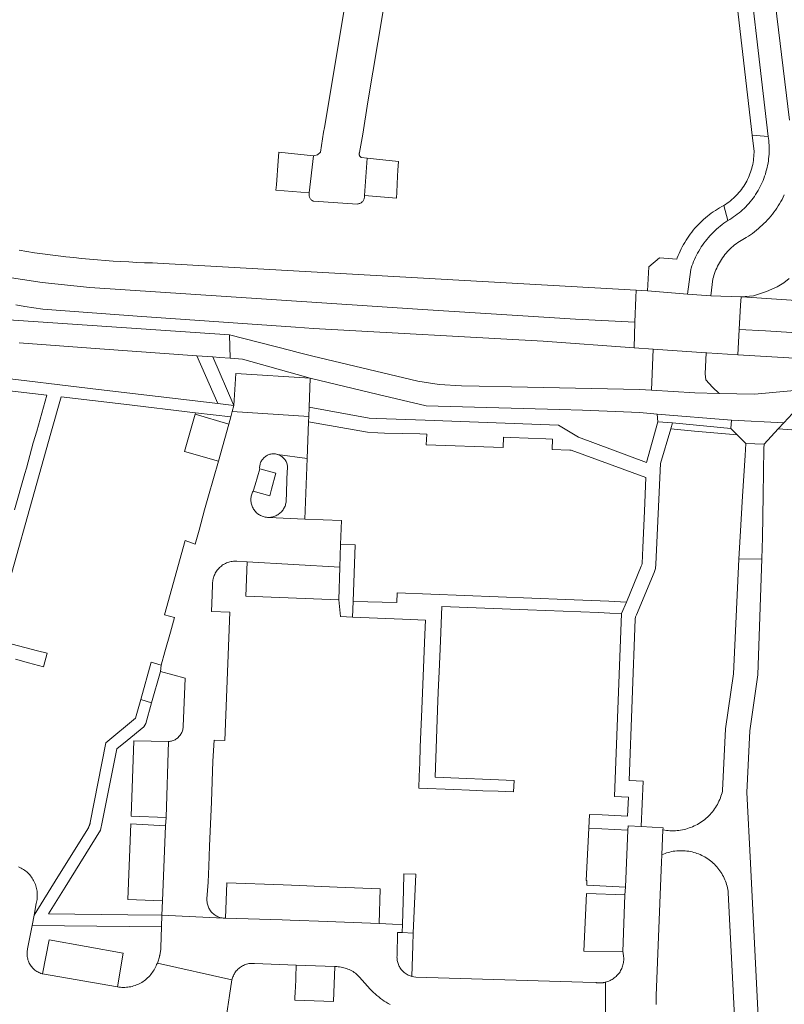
# Model space of a CAD drawing. Extents: x 146402 to 164798, y 455483 to 464134.
# Tile 318 of 575: x 158561 to 158660, y 460272 to 460399. Entities that reach past the tile are written whole.
import ezdxf

# ---------------------------------------------------------------- set-up
doc = ezdxf.new("R2010")
doc.units = 0
doc.header["$LTSCALE"] = 0.2
for name, color, linetype, lineweight in [('B-XX-VH-VERHARDING_ASFALT-GV', 252, 'CONTINUOUS', 18), ('B-XX-VH-VERHARDING_BETONSTRAATSTEEN-GV', 252, 'CONTINUOUS', 18), ('B-XX-VH-VERHARDING_TEGEL-GV', 252, 'CONTINUOUS', 18)]:
    doc.layers.add(name, color=color, linetype=linetype, lineweight=lineweight)

msp = doc.modelspace()

# ---------------------------------------------------------------- linework, layer by layer
at = {"layer": 'B-XX-VH-VERHARDING_ASFALT-GV'}
for points in [[(158660.431, 460385.923), (158656.173, 460420.885)], [(158654.358, 460412.277), (158657.673, 460383.853), (158657.711, 460383.595), (158657.745, 460383.306), (158657.771, 460383.016), (158657.79, 460382.726), (158657.8, 460382.435), (158657.803, 460382.144), (158657.797, 460381.853), (158657.784, 460381.562), (158657.762, 460381.272), (158657.733, 460380.983), (158657.695, 460380.694), (158657.65, 460380.407), (158657.597, 460380.121), (158657.536, 460379.836), (158657.467, 460379.554), (158657.39, 460379.273), (158657.306, 460378.994), (158657.214, 460378.718), (158657.114, 460378.445), (158657.007, 460378.174), (158656.893, 460377.907), (158656.771, 460377.642), (158656.642, 460377.381), (158656.506, 460377.124), (158656.363, 460376.871), (158656.213, 460376.621), (158656.057, 460376.376), (158655.893, 460376.135), (158655.723, 460375.899), (158655.547, 460375.668), (158655.364, 460375.442), (158655.175, 460375.22), (158654.98, 460375.004), (158654.78, 460374.793), (158654.573, 460374.588), (158654.361, 460374.389), (158654.144, 460374.196), (158653.921, 460374.008), (158653.693, 460373.827), (158653.461, 460373.652), (158653.223, 460373.484), (158652.982, 460373.322), (158652.735, 460373.167), (158652.485, 460373.019), (158652.232, 460372.851), (158651.983, 460372.676), (158651.739, 460372.495), (158651.5, 460372.308), (158651.266, 460372.114), (158651.037, 460371.914), (158650.813, 460371.709), (158650.595, 460371.497), (158650.383, 460371.28), (158650.176, 460371.057), (158649.975, 460370.829), (158649.78, 460370.595), (158649.592, 460370.357), (158649.41, 460370.114), (158649.234, 460369.866), (158649.065, 460369.613), (158648.903, 460369.356), (158648.747, 460369.095), (158648.598, 460368.83), (158648.457, 460368.562), (158648.322, 460368.289), (158648.195, 460368.013), (158648.075, 460367.734), (158647.963, 460367.451), (158647.858, 460367.166), (158647.76, 460366.879), (158647.711, 460366.724), (158647.278, 460363.531), (158650.28, 460363.345), (158650.57, 460365.499), (158650.625, 460365.714), (158650.695, 460365.957), (158650.772, 460366.198), (158650.858, 460366.437), (158650.95, 460366.672), (158651.05, 460366.905), (158651.157, 460367.134), (158651.272, 460367.359), (158651.394, 460367.581), (158651.522, 460367.799), (158651.657, 460368.013), (158651.8, 460368.223), (158651.948, 460368.428), (158652.103, 460368.628), (158652.264, 460368.823), (158652.432, 460369.013), (158652.605, 460369.197), (158652.784, 460369.376), (158652.969, 460369.549), (158653.159, 460369.717), (158653.354, 460369.878), (158653.554, 460370.033), (158653.759, 460370.181), (158653.968, 460370.323), (158654.182, 460370.459), (158654.4, 460370.587), (158654.622, 460370.709), (158654.848, 460370.823), (158655.121, 460370.999), (158655.389, 460371.181), (158655.653, 460371.37), (158655.913, 460371.565), (158656.167, 460371.767), (158656.416, 460371.975), (158656.66, 460372.189), (158656.899, 460372.409), (158657.132, 460372.634), (158657.359, 460372.866), (158657.581, 460373.103), (158657.797, 460373.345), (158658.007, 460373.593), (158658.211, 460373.845), (158658.408, 460374.103), (158658.599, 460374.365), (158658.784, 460374.632), (158658.961, 460374.904), (158659.132, 460375.18), (158659.297, 460375.46), (158659.454, 460375.744), (158659.604, 460376.031), (158659.747, 460376.323)], [(158554.661, 460366.512), (158564.247, 460365.059), (158570.42, 460364.406), (158587.921, 460363.244), (158613.193, 460361.574), (158632.872, 460360.339), (158640.525, 460359.945), (158640.633, 460363.089), (158640.666, 460364.041), (158579.112, 460367.546), (158578.467, 460367.562), (158577.451, 460367.594), (158576.437, 460367.634), (158575.422, 460367.683), (158574.408, 460367.739), (158573.394, 460367.803), (158572.381, 460367.875), (158571.368, 460367.955), (158570.356, 460368.043), (158569.345, 460368.139), (158568.335, 460368.242), (158567.325, 460368.354), (158566.317, 460368.474), (158565.309, 460368.602), (158564.302, 460368.738), (158563.297, 460368.881), (158562.292, 460369.033), (158561.289, 460369.192)], [(158560.896, 460362.145), (158562.047, 460361.954), (158563.198, 460361.771), (158564.351, 460361.595), (158576.477, 460360.716), (158596.852, 460359.27), (158599.192, 460359.104), (158628.715, 460357.474), (158640.411, 460356.649), (158640.525, 460359.945), (158632.872, 460360.339), (158613.193, 460361.574), (158587.921, 460363.244), (158570.42, 460364.406), (158564.247, 460365.059), (158554.661, 460366.512)], [(158660.381, 460365.561), (158659.685, 460365.017), (158658.815, 460364.474), (158657.466, 460363.887), (158655.791, 460363.322), (158654.18, 460363.174), (158654.923, 460363.142), (158669.548, 460362.157)], [(158669.548, 460362.157), (158654.923, 460363.142), (158654.18, 460363.174), (158654.122, 460362.123), (158653.949, 460359.006), (158657.306, 460358.818), (158707.408, 460355.663)], [(158561.316, 460357.266), (158571.7, 460356.511), (158584.172, 460355.604), (158586.226, 460355.454), (158587.138, 460355.388), (158588.45, 460355.292), (158588.353, 460358.317), (158556.747, 460360.44)], [(158707.408, 460355.663), (158657.306, 460358.818), (158653.949, 460359.006), (158653.768, 460355.748), (158671.225, 460354.692)], [(158656.78, 460262.76), (158655.396, 460290.283), (158654.94, 460299.36), (158655.31, 460307.32), (158656.36, 460314.54), (158656.876, 460329.467), (158653.914, 460329.407), (158653.23, 460314.65), (158652.17, 460307.58), (158651.801, 460299.62), (158651.785, 460299.55), (158651.73, 460299.328), (158651.667, 460299.107), (158651.596, 460298.889), (158651.517, 460298.673), (158651.432, 460298.46), (158651.338, 460298.251), (158651.238, 460298.044), (158651.13, 460297.841), (158651.016, 460297.643), (158650.894, 460297.448), (158650.766, 460297.258), (158650.631, 460297.072), (158650.49, 460296.891), (158650.343, 460296.715), (158650.19, 460296.544), (158650.101, 460296.451), (158650.03, 460296.379), (158649.865, 460296.219), (158649.695, 460296.065), (158649.519, 460295.918), (158649.339, 460295.776), (158649.153, 460295.641), (158648.963, 460295.512), (158648.769, 460295.391), (158648.57, 460295.275), (158648.368, 460295.167), (158648.161, 460295.067), (158647.952, 460294.973), (158647.739, 460294.887), (158647.524, 460294.808), (158647.306, 460294.736), (158647.085, 460294.673), (158646.863, 460294.617), (158646.638, 460294.569), (158646.412, 460294.528), (158646.185, 460294.496), (158645.957, 460294.471), (158645.728, 460294.455), (158645.638, 460294.452), (158645.499, 460294.446), (158645.269, 460294.446), (158645.04, 460294.453), (158644.811, 460294.469), (158644.582, 460294.492), (158644.355, 460294.524), (158644.129, 460294.563), (158643.999, 460291.361), (158644.191, 460291.442), (158644.397, 460291.521), (158644.606, 460291.593), (158644.817, 460291.656), (158645.031, 460291.712), (158645.247, 460291.761), (158645.464, 460291.801), (158645.682, 460291.834), (158645.902, 460291.859), (158646.122, 460291.876), (158646.343, 460291.884), (158646.564, 460291.885), (158646.785, 460291.878), (158647.005, 460291.863), (158647.225, 460291.839), (158647.444, 460291.808), (158647.661, 460291.769), (158647.877, 460291.722), (158648.091, 460291.668), (158648.303, 460291.605), (158648.512, 460291.535), (158648.719, 460291.458), (158648.923, 460291.373), (158649.124, 460291.28), (158649.321, 460291.181), (158649.514, 460291.074), (158649.704, 460290.961), (158649.889, 460290.84), (158650.07, 460290.713), (158650.246, 460290.58), (158650.417, 460290.44), (158650.583, 460290.294), (158650.744, 460290.143), (158650.899, 460289.985), (158651.048, 460289.822), (158651.191, 460289.654), (158651.328, 460289.481), (158651.459, 460289.303), (158651.583, 460289.12), (158651.7, 460288.933), (158651.811, 460288.742), (158651.914, 460288.546), (158652.011, 460288.348), (158652.1, 460288.145), (158652.182, 460287.94), (158652.256, 460287.732), (158652.323, 460287.522), (158652.382, 460287.309), (158652.433, 460287.094), (158652.477, 460286.877), (158652.512, 460286.659), (158652.54, 460286.44), (158653.83, 460261.28)]]:
    msp.add_lwpolyline(points, dxfattribs=at)
for points in [[(158642.134, 460363.957), (158640.666, 460364.041), (158640.633, 460363.089), (158640.525, 460359.945), (158640.411, 460356.649), (158642.855, 460356.477), (158649.711, 460355.994), (158649.766, 460355.99), (158653.768, 460355.748), (158653.949, 460359.006), (158654.122, 460362.123), (158654.18, 460363.174), (158650.28, 460363.345), (158647.278, 460363.531)], [(158655.97, 460344.265), (158654.8, 460344.31), (158654.749, 460343.534), (158654.699, 460342.757), (158654.374, 460337.538), (158654.05, 460332.32), (158653.914, 460329.407), (158656.876, 460329.467), (158656.957, 460332.191), (158657.041, 460337.674), (158657.133, 460343.688), (158657.14, 460344.22)]]:
    msp.add_lwpolyline(points, close=True, dxfattribs=at)
at = {"layer": 'B-XX-VH-VERHARDING_BETONSTRAATSTEEN-GV'}
for points in [[(158603.403, 460402.023), (158601.3, 460389.33), (158600.57, 460384.99), (158600.48, 460384.41), (158600.09, 460381.842), (158599.686, 460381.484), (158599.162, 460381.356), (158598.629, 460376.599), (158598.611, 460376.515), (158598.601, 460376.429), (158598.599, 460376.343), (158598.605, 460376.257), (158598.619, 460376.172), (158598.641, 460376.088), (158598.67, 460376.007), (158598.707, 460375.929), (158598.751, 460375.855), (158598.801, 460375.785), (158598.858, 460375.72), (158598.921, 460375.661), (158598.989, 460375.608), (158599.061, 460375.561), (158599.137, 460375.521), (158599.197, 460375.496), (158604.799, 460375.141), (158604.888, 460375.15), (158604.976, 460375.167), (158605.062, 460375.192), (158605.146, 460375.225), (158605.226, 460375.265), (158605.303, 460375.312), (158605.375, 460375.365), (158605.442, 460375.425), (158605.503, 460375.49), (158605.558, 460375.561), (158605.607, 460375.636), (158605.649, 460375.715), (158605.683, 460375.798), (158605.711, 460375.883), (158605.73, 460375.971), (158605.742, 460376.06), (158605.745, 460376.149), (158605.741, 460376.236), (158606.062, 460381.051), (158605.371, 460381.126), (158605.326, 460381.146), (158605.272, 460381.178), (158605.222, 460381.217), (158605.177, 460381.261), (158605.139, 460381.311), (158605.107, 460381.365), (158605.082, 460381.423), (158605.065, 460381.484), (158605.056, 460381.546), (158605.054, 460381.609), (158605.06, 460381.672), (158605.075, 460381.733), (158605.097, 460381.792), (158605.51, 460384.15), (158606.17, 460388.29), (158609.37, 460407.45)], [(158643.261, 460272.089), (158643.26, 460273.224), (158643.92, 460289.413), (158643.96, 460290.387), (158643.999, 460291.361), (158644.129, 460294.563), (158644.14, 460294.84), (158641.327, 460294.989), (158639.65, 460295.08), (158639.6, 460294.54), (158639.32, 460287.2), (158639.25, 460286.21), (158638.967, 460278.85), (158638.999, 460278.732), (158639.034, 460278.578), (158639.06, 460278.422), (158639.079, 460278.266), (158639.09, 460278.108), (158639.093, 460277.951), (158639.088, 460277.793), (158639.075, 460277.635), (158639.054, 460277.479), (158639.025, 460277.324), (158638.988, 460277.17), (158638.944, 460277.019), (158638.891, 460276.87), (158638.832, 460276.724), (158638.765, 460276.581), (158638.691, 460276.442), (158638.61, 460276.306), (158638.522, 460276.175), (158638.428, 460276.049), (158638.327, 460275.927), (158638.22, 460275.81), (158638.108, 460275.7), (158637.99, 460275.595), (158637.867, 460275.496), (158637.739, 460275.403), (158637.607, 460275.318), (158637.47, 460275.238), (158637.33, 460275.166), (158637.186, 460275.102), (158637.039, 460275.044), (158636.889, 460274.994), (158636.737, 460274.952), (158636.75, 460269.98)], [(158587.97, 460270.66), (158588.37, 460273.22), (158588.69, 460275.25), (158579.1, 460277.42), (158578.982, 460277.219), (158578.918, 460277.06), (158578.841, 460276.886), (158578.756, 460276.715), (158578.664, 460276.548), (158578.565, 460276.385), (158578.46, 460276.226), (158578.348, 460276.072), (158578.229, 460275.922), (158578.104, 460275.778), (158577.974, 460275.639), (158577.837, 460275.506), (158577.695, 460275.378), (158577.548, 460275.257), (158577.396, 460275.142), (158577.24, 460275.033), (158577.078, 460274.931), (158576.913, 460274.836), (158576.744, 460274.748), (158576.571, 460274.667), (158576.396, 460274.593), (158576.217, 460274.527), (158576.035, 460274.468), (158575.852, 460274.418), (158575.666, 460274.374), (158575.479, 460274.339), (158575.29, 460274.311), (158575.1, 460274.292), (158574.91, 460274.28), (158574.719, 460274.277), (158574.528, 460274.281), (158574.338, 460274.293), (158574.149, 460274.314), (158573.96, 460274.342), (158564.321, 460276.017), (158564.249, 460276.037), (158564.11, 460276.083), (158563.973, 460276.136), (158563.839, 460276.196), (158563.709, 460276.264), (158563.583, 460276.338), (158563.461, 460276.42), (158563.343, 460276.508), (158563.231, 460276.602), (158563.124, 460276.702), (158563.022, 460276.808), (158562.926, 460276.919), (158562.837, 460277.036), (158562.754, 460277.157), (158562.677, 460277.282), (158562.608, 460277.411), (158562.546, 460277.544), (158562.491, 460277.68), (158562.444, 460277.819), (158562.404, 460277.96), (158562.372, 460278.104), (158562.348, 460278.248), (158562.332, 460278.394), (158562.323, 460278.541), (158562.323, 460278.687), (158562.331, 460278.834), (158562.347, 460278.98), (158562.37, 460279.125), (158562.402, 460279.268), (158562.972, 460282.254), (158563.219, 460283.568), (158563.5, 460285.087), (158563.544, 460285.26), (158563.58, 460285.435), (158563.608, 460285.611), (158563.628, 460285.788), (158563.64, 460285.967), (158563.644, 460286.145), (158563.64, 460286.323), (158563.628, 460286.502), (158563.608, 460286.679), (158563.58, 460286.855), (158563.545, 460287.03), (158563.501, 460287.203), (158563.45, 460287.374), (158563.391, 460287.543), (158563.325, 460287.709), (158563.252, 460287.871), (158563.171, 460288.03), (158563.083, 460288.186), (158562.988, 460288.337), (158562.887, 460288.484), (158562.779, 460288.626), (158562.665, 460288.763), (158562.545, 460288.895), (158562.418, 460289.022), (158562.287, 460289.142), (158562.15, 460289.257), (158562.008, 460289.365), (158561.862, 460289.467), (158561.711, 460289.563), (158561.556, 460289.651), (158561.397, 460289.732), (158561.235, 460289.806)], [(158636.75, 460269.98), (158636.737, 460274.952), (158636.686, 460274.94), (158636.634, 460274.928), (158636.582, 460274.917), (158636.53, 460274.907), (158636.478, 460274.898), (158636.426, 460274.89), (158636.374, 460274.883), (158636.321, 460274.877), (158636.268, 460274.872), (158636.216, 460274.867), (158636.163, 460274.863), (158636.137, 460274.862), (158636.11, 460274.861), (158636.057, 460274.859), (158636.004, 460274.858), (158635.951, 460274.858), (158635.899, 460274.859), (158635.846, 460274.861), (158635.793, 460274.864), (158635.74, 460274.867), (158635.688, 460274.872), (158635.635, 460274.877), (158635.582, 460274.884), (158635.53, 460274.891), (158633.827, 460274.958), (158612.342, 460275.618), (158612.079, 460275.641), (158611.82, 460275.692), (158611.739, 460275.715), (158611.603, 460275.76), (158611.47, 460275.813), (158611.34, 460275.873), (158611.214, 460275.94), (158611.091, 460276.014), (158610.973, 460276.095), (158610.859, 460276.183), (158610.751, 460276.277), (158610.648, 460276.376), (158610.551, 460276.481), (158610.459, 460276.591), (158610.374, 460276.707), (158610.296, 460276.827), (158610.224, 460276.951), (158610.159, 460277.079), (158610.102, 460277.21), (158610.052, 460277.344), (158610.01, 460277.481), (158609.975, 460277.62), (158609.948, 460277.761), (158609.929, 460277.903), (158609.918, 460278.046), (158609.915, 460278.189), (158609.92, 460278.332), (158609.97, 460281.36), (158610.602, 460281.335), (158610.62, 460282.39), (158609.36, 460282.43), (158607.616, 460282.502), (158602.06, 460282.73), (158601.03, 460282.76), (158596.18, 460282.93), (158595.13, 460282.98), (158587.84, 460283.185), (158587.819, 460283.185), (158587.682, 460283.189), (158587.545, 460283.201), (158579.683, 460283.59), (158579.633, 460282.059), (158579.55, 460279.41), (158579.537, 460279.274), (158579.521, 460279.139), (158579.503, 460279.004), (158579.482, 460278.869), (158579.459, 460278.734), (158579.433, 460278.6), (158579.406, 460278.467), (158579.391, 460278.4), (158579.376, 460278.334), (158579.343, 460278.201), (158579.308, 460278.069), (158579.271, 460277.938), (158579.232, 460277.807), (158579.19, 460277.677), (158579.146, 460277.548), (158579.1, 460277.42), (158588.69, 460275.25), (158588.719, 460275.376), (158588.759, 460275.516), (158588.807, 460275.654), (158588.863, 460275.789), (158588.925, 460275.921), (158588.995, 460276.049), (158589.072, 460276.173), (158589.155, 460276.293), (158589.245, 460276.408), (158589.341, 460276.518), (158589.443, 460276.622), (158589.55, 460276.721), (158589.663, 460276.814), (158589.78, 460276.9), (158589.902, 460276.98), (158590.029, 460277.053), (158590.159, 460277.119), (158590.293, 460277.178), (158590.429, 460277.229), (158590.568, 460277.273), (158590.71, 460277.309), (158590.853, 460277.337), (158590.997, 460277.358), (158591.143, 460277.37), (158591.289, 460277.375), (158591.435, 460277.372), (158591.58, 460277.36), (158596.95, 460277.14), (158601.92, 460276.96), (158601.989, 460276.961), (158602.173, 460276.957), (158602.357, 460276.946), (158602.541, 460276.926), (158602.723, 460276.899), (158602.904, 460276.864), (158603.083, 460276.821), (158603.26, 460276.77), (158603.435, 460276.711), (158603.607, 460276.645), (158603.776, 460276.572), (158603.942, 460276.491), (158604.104, 460276.403), (158604.262, 460276.308), (158604.416, 460276.207), (158604.565, 460276.099), (158604.709, 460275.984), (158604.849, 460275.864), (158604.983, 460275.737), (158605.111, 460275.605), (158606.481, 460274.051), (158606.687, 460273.84), (158606.899, 460273.634), (158607.117, 460273.435), (158607.339, 460273.241), (158607.567, 460273.053), (158607.8, 460272.872), (158608.038, 460272.697), (158608.28, 460272.528), (158608.527, 460272.367), (158608.778, 460272.212), (158609.034, 460272.063)]]:
    msp.add_lwpolyline(points, dxfattribs=at)
for points in [[(158599.162, 460381.356), (158594.732, 460381.803), (158594.645, 460380.719), (158594.396, 460377.616), (158594.342, 460376.939), (158598.629, 460376.599)], [(158610.091, 460380.611), (158606.062, 460381.051), (158605.741, 460376.236), (158609.851, 460375.909), (158609.89, 460376.668), (158609.995, 460378.728), (158610.035, 460379.517)], [(158598.764, 460352.728), (158589.18, 460353.305), (158588.925, 460349.216), (158588.712, 460348.416), (158598.575, 460347.807), (158598.62, 460348.968)], [(158598.575, 460347.807), (158588.712, 460348.416), (158588.531, 460347.735), (158588.29, 460346.82), (158586.94, 460342.03), (158585.676, 460337.557), (158585.17, 460335.766), (158584.447, 460333.155), (158583.95, 460331.359), (158582.656, 460331.809), (158579.99, 460322.253), (158581.276, 460321.889), (158580.758, 460320.026), (158580.058, 460317.508), (158579.579, 460315.784), (158579.47, 460314.94), (158582.68, 460314.1), (158582.409, 460307.864), (158582.407, 460307.824), (158582.395, 460307.697), (158582.375, 460307.572), (158582.347, 460307.448), (158582.311, 460307.325), (158582.268, 460307.206), (158582.218, 460307.089), (158582.16, 460306.976), (158582.095, 460306.866), (158582.023, 460306.761), (158581.945, 460306.661), (158581.861, 460306.565), (158581.771, 460306.475), (158581.675, 460306.391), (158581.575, 460306.313), (158581.469, 460306.242), (158581.36, 460306.177), (158581.246, 460306.12), (158581.13, 460306.069), (158581.01, 460306.026), (158580.888, 460305.991), (158580.763, 460305.964), (158580.638, 460305.944), (158580.511, 460305.932), (158580.22, 460296.16), (158580.12, 460295.077), (158579.74, 460285.43), (158579.683, 460283.59), (158587.545, 460283.201), (158587.409, 460283.222), (158587.275, 460283.25), (158587.142, 460283.286), (158587.012, 460283.329), (158586.885, 460283.38), (158586.76, 460283.438), (158586.639, 460283.504), (158586.523, 460283.576), (158586.411, 460283.655), (158586.303, 460283.741), (158586.201, 460283.832), (158586.104, 460283.93), (158586.013, 460284.032), (158585.928, 460284.14), (158585.85, 460284.253), (158585.778, 460284.37), (158585.713, 460284.491), (158585.655, 460284.616), (158585.605, 460284.744), (158585.562, 460284.874), (158585.527, 460285.007), (158585.5, 460285.142), (158585.481, 460285.278), (158585.469, 460285.415), (158585.466, 460285.552), (158585.47, 460285.689), (158585.603, 460287.83), (158585.73, 460289.87), (158585.81, 460292.48), (158586.05, 460298.19), (158586.24, 460303.39), (158586.38, 460306.13), (158587.78, 460306.08), (158588.39, 460322.58), (158586.05, 460322.69), (158586.134, 460324.815), (158586.187, 460326.145), (158586.187, 460326.271), (158586.194, 460326.425), (158586.209, 460326.578), (158586.233, 460326.73), (158586.264, 460326.881), (158586.302, 460327.03), (158586.349, 460327.176), (158586.403, 460327.32), (158586.464, 460327.461), (158586.533, 460327.599), (158586.609, 460327.733), (158586.692, 460327.863), (158586.781, 460327.988), (158586.876, 460328.108), (158586.978, 460328.223), (158587.086, 460328.333), (158587.199, 460328.438), (158587.318, 460328.536), (158587.441, 460328.627), (158587.569, 460328.713), (158587.701, 460328.791), (158587.838, 460328.863), (158587.977, 460328.927), (158588.12, 460328.984), (158588.266, 460329.033), (158588.414, 460329.075), (158588.564, 460329.109), (158588.715, 460329.136), (158588.868, 460329.154), (158589.021, 460329.164), (158589.175, 460329.167), (158589.329, 460329.161), (158590.62, 460329.08), (158602.559, 460328.373), (158602.657, 460331.307), (158602.76, 460334.39), (158598.06, 460334.57), (158593.427, 460334.797), (158593.38, 460334.797), (158593.246, 460334.801), (158593.112, 460334.813), (158592.978, 460334.834), (158592.847, 460334.862), (158592.717, 460334.898), (158592.589, 460334.942), (158592.464, 460334.993), (158592.343, 460335.051), (158592.225, 460335.117), (158592.112, 460335.189), (158592.003, 460335.268), (158591.898, 460335.354), (158591.799, 460335.445), (158591.706, 460335.542), (158591.618, 460335.645), (158591.537, 460335.752), (158591.462, 460335.864), (158591.394, 460335.981), (158591.333, 460336.101), (158591.279, 460336.224), (158591.233, 460336.351), (158591.194, 460336.48), (158591.163, 460336.611), (158591.14, 460336.744), (158591.125, 460336.878), (158591.118, 460337.012), (158591.119, 460337.147), (158591.127, 460337.282), (158591.144, 460337.415), (158591.168, 460337.548), (158591.201, 460337.679), (158591.241, 460337.807), (158591.289, 460337.933), (158591.344, 460338.056), (158591.406, 460338.176), (158591.66, 460338.99), (158592.25, 460341.07), (158592.247, 460341.14), (158592.248, 460341.259), (158592.257, 460341.379), (158592.274, 460341.497), (158592.298, 460341.615), (158592.331, 460341.73), (158592.371, 460341.843), (158592.419, 460341.953), (158592.474, 460342.059), (158592.535, 460342.162), (158592.604, 460342.26), (158592.679, 460342.353), (158592.76, 460342.442), (158592.847, 460342.524), (158592.939, 460342.601), (158593.036, 460342.671), (158593.137, 460342.735), (158593.242, 460342.792), (158593.351, 460342.841), (158593.463, 460342.884), (158593.578, 460342.918), (158593.695, 460342.945), (158593.813, 460342.964), (158593.932, 460342.976), (158594.052, 460342.979), (158594.172, 460342.974), (158594.291, 460342.961), (158594.409, 460342.94), (158594.525, 460342.912), (158598.365, 460342.397), (158598.456, 460344.731), (158598.549, 460347.119)], [(158588.531, 460347.735), (158583.99, 460348.277), (158583.94, 460348.1), (158588.29, 460346.82)], [(158588.29, 460346.82), (158583.94, 460348.1), (158582.59, 460343.29), (158586.94, 460342.03)], [(158659.68, 460346.971), (158652.946, 460347.305), (158652.868, 460346.242), (158653.683, 460345.427), (158654.8, 460344.31), (158657.14, 460344.22), (158658.948, 460346.179)], [(158652.868, 460346.242), (158645.383, 460346.971), (158645.15, 460346.196), (158648.178, 460345.903), (158653.683, 460345.427)], [(158598.365, 460342.397), (158594.525, 460342.912), (158594.566, 460342.9), (158594.68, 460342.861), (158594.79, 460342.815), (158594.897, 460342.761), (158595.001, 460342.7), (158595.099, 460342.633), (158595.194, 460342.559), (158595.283, 460342.479), (158595.366, 460342.393), (158595.444, 460342.302), (158595.516, 460342.206), (158595.58, 460342.105), (158595.638, 460342.001), (158595.689, 460341.892), (158595.733, 460341.78), (158595.769, 460341.666), (158595.797, 460341.55), (158595.817, 460341.432), (158595.83, 460341.313), (158595.834, 460341.193), (158595.831, 460341.073), (158595.819, 460340.954), (158595.8, 460340.836), (158595.639, 460336.749), (158595.621, 460336.64), (158595.591, 460336.509), (158595.554, 460336.379), (158595.51, 460336.252), (158595.458, 460336.128), (158595.398, 460336.007), (158595.332, 460335.889), (158595.258, 460335.776), (158595.179, 460335.668), (158595.092, 460335.564), (158595, 460335.466), (158594.902, 460335.373), (158594.799, 460335.286), (158594.691, 460335.206), (158594.578, 460335.132), (158594.461, 460335.065), (158594.341, 460335.005), (158594.216, 460334.952), (158594.089, 460334.907), (158593.96, 460334.869), (158593.829, 460334.839), (158593.696, 460334.817), (158593.562, 460334.803), (158593.427, 460334.797), (158598.06, 460334.57)], [(158594.33, 460340.47), (158592.25, 460341.07), (158591.66, 460338.99), (158591.406, 460338.176), (158593.557, 460337.58), (158593.79, 460338.43)], [(158602.559, 460328.373), (158590.62, 460329.08), (158590.46, 460324.65), (158602.42, 460324.19)], [(158579.579, 460315.784), (158578.287, 460316.159), (158576.944, 460311.342), (158578.343, 460310.936), (158579.47, 460314.94)], [(158580.511, 460305.932), (158576.07, 460306.04), (158575.71, 460296.33), (158580.22, 460296.16)], [(158580.12, 460295.077), (158575.67, 460295.34), (158575.28, 460285.62), (158579.74, 460285.43)], [(158639.6, 460294.54), (158634.61, 460294.772), (158634.27, 460288.05), (158634.352, 460288.047), (158634.327, 460287.45), (158639.32, 460287.2)], [(158612.341, 460288.849), (158610.81, 460288.89), (158610.749, 460286.79), (158610.62, 460282.39), (158610.602, 460281.335), (158612.016, 460281.28)], [(158595.261, 460287.473), (158588.01, 460287.76), (158587.84, 460283.185), (158595.13, 460282.98), (158596.18, 460282.93), (158601.03, 460282.76), (158602.06, 460282.73), (158607.616, 460282.502), (158607.771, 460286.966), (158602.24, 460287.2), (158601.23, 460287.24), (158596.33, 460287.43)], [(158639.25, 460286.21), (158634.278, 460286.37), (158633.95, 460278.96), (158638.967, 460278.85)], [(158574.7, 460278.71), (158565.15, 460280.41), (158564.321, 460276.017), (158573.96, 460274.342)], [(158601.92, 460276.96), (158596.95, 460277.14), (158596.84, 460274.05), (158596.837, 460273.972), (158596.79, 460272.65), (158601.76, 460272.46)]]:
    msp.add_lwpolyline(points, close=True, dxfattribs=at)
at = {"layer": 'B-XX-VH-VERHARDING_TEGEL-GV'}
for points in [[(158657.673, 460383.853), (158654.358, 460412.277), (158652.366, 460412.255), (158655.611, 460384.001)], [(158657.673, 460383.853), (158655.611, 460384.001), (158655.851, 460381.914), (158655.85, 460381.76), (158655.842, 460381.505), (158655.826, 460381.25), (158655.802, 460380.997), (158655.77, 460380.744), (158655.73, 460380.492), (158655.682, 460380.241), (158655.627, 460379.992), (158655.563, 460379.746), (158655.492, 460379.501), (158655.413, 460379.258), (158655.327, 460379.018), (158655.233, 460378.781), (158655.132, 460378.547), (158655.024, 460378.317), (158654.908, 460378.089), (158654.785, 460377.866), (158654.655, 460377.646), (158654.519, 460377.431), (158654.376, 460377.22), (158654.226, 460377.014), (158654.07, 460376.812), (158653.907, 460376.616), (158653.739, 460376.424), (158653.565, 460376.238), (158653.384, 460376.058), (158653.199, 460375.883), (158653.008, 460375.714), (158652.811, 460375.552), (158652.61, 460375.395), (158652.404, 460375.245), (158652.193, 460375.102), (158651.978, 460374.965), (158652.485, 460373.019), (158652.735, 460373.167), (158652.982, 460373.322), (158653.223, 460373.484), (158653.461, 460373.652), (158653.693, 460373.827), (158653.921, 460374.008), (158654.144, 460374.196), (158654.361, 460374.389), (158654.573, 460374.588), (158654.78, 460374.793), (158654.98, 460375.004), (158655.175, 460375.22), (158655.364, 460375.442), (158655.547, 460375.668), (158655.723, 460375.899), (158655.893, 460376.135), (158656.057, 460376.376), (158656.213, 460376.621), (158656.363, 460376.871), (158656.506, 460377.124), (158656.642, 460377.381), (158656.771, 460377.642), (158656.893, 460377.907), (158657.007, 460378.174), (158657.114, 460378.445), (158657.214, 460378.718), (158657.306, 460378.994), (158657.39, 460379.273), (158657.467, 460379.554), (158657.536, 460379.836), (158657.597, 460380.121), (158657.65, 460380.407), (158657.695, 460380.694), (158657.733, 460380.983), (158657.762, 460381.272), (158657.784, 460381.562), (158657.797, 460381.853), (158657.803, 460382.144), (158657.8, 460382.435), (158657.79, 460382.726), (158657.771, 460383.016), (158657.745, 460383.306), (158657.711, 460383.595)], [(158652.485, 460373.019), (158651.978, 460374.965), (158651.697, 460374.814), (158651.42, 460374.656), (158651.147, 460374.491), (158650.878, 460374.319), (158650.614, 460374.141), (158650.354, 460373.956), (158650.099, 460373.764), (158649.848, 460373.567), (158649.603, 460373.363), (158649.363, 460373.153), (158649.129, 460372.937), (158648.9, 460372.715), (158648.676, 460372.487), (158648.458, 460372.254), (158648.246, 460372.016), (158648.041, 460371.772), (158647.841, 460371.523), (158647.648, 460371.269), (158647.461, 460371.011), (158647.28, 460370.748), (158647.106, 460370.481), (158646.94, 460370.209), (158646.78, 460369.933), (158646.626, 460369.653), (158646.48, 460369.369), (158646.341, 460369.082), (158646.21, 460368.792), (158646.085, 460368.498), (158645.969, 460368.201), (158645.905, 460368.03), (158643.705, 460368.22), (158642.31, 460367.063), (158642.134, 460363.957), (158647.278, 460363.531), (158647.711, 460366.724), (158647.76, 460366.879), (158647.858, 460367.166), (158647.963, 460367.451), (158648.075, 460367.734), (158648.195, 460368.013), (158648.322, 460368.289), (158648.457, 460368.562), (158648.598, 460368.83), (158648.747, 460369.095), (158648.903, 460369.356), (158649.065, 460369.613), (158649.234, 460369.866), (158649.41, 460370.114), (158649.592, 460370.357), (158649.78, 460370.595), (158649.975, 460370.829), (158650.176, 460371.057), (158650.383, 460371.28), (158650.595, 460371.497), (158650.813, 460371.709), (158651.037, 460371.914), (158651.266, 460372.114), (158651.5, 460372.308), (158651.739, 460372.495), (158651.983, 460372.676), (158652.232, 460372.851)], [(158649.711, 460355.994), (158642.855, 460356.477), (158642.656, 460351.177), (158648.242, 460350.818), (158651.383, 460350.751), (158650.499, 460351.573), (158649.666, 460352.507), (158649.561, 460353.287)], [(158586.226, 460355.454), (158584.172, 460355.604), (158586.861, 460349.461), (158588.925, 460349.216)], [(158606.33, 460347.58), (158598.62, 460348.968), (158598.575, 460347.807), (158598.549, 460347.119), (158606.14, 460345.78), (158607.449, 460345.681), (158608.33, 460345.66), (158612.86, 460345.55), (158613.739, 460345.529), (158613.688, 460344.153), (158623.581, 460343.781), (158623.631, 460345.127), (158624.53, 460345.089), (158629.07, 460344.9), (158629.928, 460344.864), (158629.88, 460343.536), (158632.147, 460343.448), (158632.34, 460343.44), (158641.91, 460339.933), (158641.739, 460335.608), (158641.554, 460330.917), (158641.472, 460328.839), (158641.411, 460328.675), (158641.351, 460328.51), (158639.43, 460323.9), (158638.79, 460322.43), (158637.896, 460298.839), (158639.68, 460298.77), (158639.59, 460296.33), (158636.31, 460296.49), (158634.7, 460296.56), (158634.61, 460294.772), (158639.6, 460294.54), (158639.65, 460295.08), (158641.327, 460294.989), (158641.57, 460300.82), (158639.79, 460300.91), (158640.561, 460321.703), (158640.613, 460321.973), (158640.71, 460322.23), (158643.004, 460327.718), (158643.177, 460328.223), (158643.229, 460328.754), (158643.81, 460341.75), (158645.15, 460346.196), (158645.383, 460346.971), (158643.459, 460347.103), (158642.02, 460341.85), (158633.27, 460345.14), (158630.7, 460346.67), (158613.536, 460347.311), (158607.344, 460347.542)], [(158652.946, 460347.305), (158643.397, 460348.099), (158643.459, 460347.103), (158645.383, 460346.971), (158652.868, 460346.242)], [(158670.892, 460347.478), (158660.78, 460348.16), (158659.68, 460346.971), (158658.948, 460346.179), (158664.786, 460345.785), (158679.517, 460344.792), (158679.589, 460346.892)], [(158604.517, 460331.254), (158602.657, 460331.307), (158602.559, 460328.373), (158602.42, 460324.19), (158602.64, 460322.02), (158604.199, 460321.956), (158604.28, 460323.98)], [(158631.61, 460324.223), (158609.92, 460325.09), (158609.89, 460323.84), (158604.28, 460323.98), (158604.199, 460321.956), (158610.622, 460321.694), (158613.57, 460321.582), (158613.497, 460319.74), (158613.155, 460311.14), (158613.075, 460309.13), (158612.998, 460307.18), (158612.919, 460305.201), (158612.84, 460303.21), (158612.779, 460301.48), (158612.718, 460299.93), (158617.24, 460299.756), (158619.26, 460299.678), (158620.96, 460299.61), (158622.942, 460299.535), (158624.92, 460299.46), (158624.98, 460300.941), (158614.82, 460301.34), (158615.174, 460311.201), (158615.263, 460313.231), (158615.337, 460314.921), (158615.424, 460316.9), (158615.511, 460318.901), (158615.68, 460323.33), (158626.74, 460322.896), (158635.82, 460322.54), (158637.32, 460322.484), (158638.79, 460322.43), (158639.43, 460323.9), (158637.19, 460324)], [(158578.343, 460310.936), (158576.944, 460311.342), (158576.271, 460308.929), (158572.45, 460305.77), (158570.46, 460295.51), (158570.443, 460295.447), (158570.424, 460295.385), (158570.405, 460295.323), (158570.384, 460295.261), (158570.362, 460295.2), (158570.35, 460295.168), (158570.339, 460295.139), (158570.316, 460295.078), (158570.291, 460295.018), (158570.265, 460294.958), (158570.238, 460294.899), (158570.21, 460294.84), (158566.288, 460288.516), (158563.219, 460283.568), (158562.972, 460282.254), (158579.633, 460282.059), (158579.683, 460283.59), (158575.306, 460283.641), (158565.1, 460283.76), (158567.225, 460287.175), (158571.79, 460294.51), (158572, 460295.571), (158573.86, 460304.98), (158575.185, 460306.066), (158577.36, 460307.85), (158577.59, 460308.26)], [(158610.602, 460281.335), (158609.97, 460281.36), (158609.92, 460278.332), (158609.915, 460278.189), (158609.918, 460278.046), (158609.929, 460277.903), (158609.948, 460277.761), (158609.975, 460277.62), (158610.01, 460277.481), (158610.052, 460277.344), (158610.102, 460277.21), (158610.159, 460277.079), (158610.224, 460276.951), (158610.296, 460276.827), (158610.374, 460276.707), (158610.459, 460276.591), (158610.551, 460276.481), (158610.648, 460276.376), (158610.751, 460276.277), (158610.859, 460276.183), (158610.973, 460276.095), (158611.091, 460276.014), (158611.214, 460275.94), (158611.34, 460275.873), (158611.47, 460275.813), (158611.603, 460275.76), (158611.739, 460275.715), (158611.82, 460275.692), (158611.904, 460278.302), (158611.95, 460279.73), (158612.016, 460281.28)]]:
    msp.add_lwpolyline(points, close=True, dxfattribs=at)
for points in [[(158661.078, 460351.144), (158655.923, 460350.653), (158651.383, 460350.751), (158648.242, 460350.818), (158642.656, 460351.177), (158641.098, 460351.277), (158624.663, 460351.619), (158620.505, 460351.692), (158618.218, 460351.741), (158615.359, 460351.894), (158612.607, 460352.343), (158599.094, 460355.551), (158597.207, 460356.037), (158596.279, 460356.276), (158588.353, 460358.317), (158588.45, 460355.292), (158590.023, 460355.178), (158597.054, 460353.207), (158598.764, 460352.728), (158607.514, 460350.639), (158613.689, 460349.165), (158630.821, 460348.695), (158633.762, 460348.614), (158641.162, 460348.287), (158643.397, 460348.099), (158652.946, 460347.305), (158659.68, 460346.971), (158660.78, 460348.16)], [(158543.8, 460353), (158564.88, 460350.52), (158563.56, 460345.91), (158563.13, 460344.41), (158562.236, 460341.154), (158562.041, 460340.461), (158560.714, 460335.751)], [(158560.82, 460316.559), (158562.5, 460316.09), (158564.46, 460315.55), (158564.919, 460317.306), (158563.651, 460317.636), (158557.924, 460319.128), (158565.37, 460345.647), (158566.7, 460350.34), (158574.792, 460349.374), (158583.99, 460348.277), (158588.531, 460347.735), (158588.712, 460348.416), (158588.925, 460349.216), (158586.861, 460349.461), (158571.534, 460351.277), (158557.275, 460352.967)]]:
    msp.add_lwpolyline(points, dxfattribs=at)

doc.saveas('drawing.dxf')
